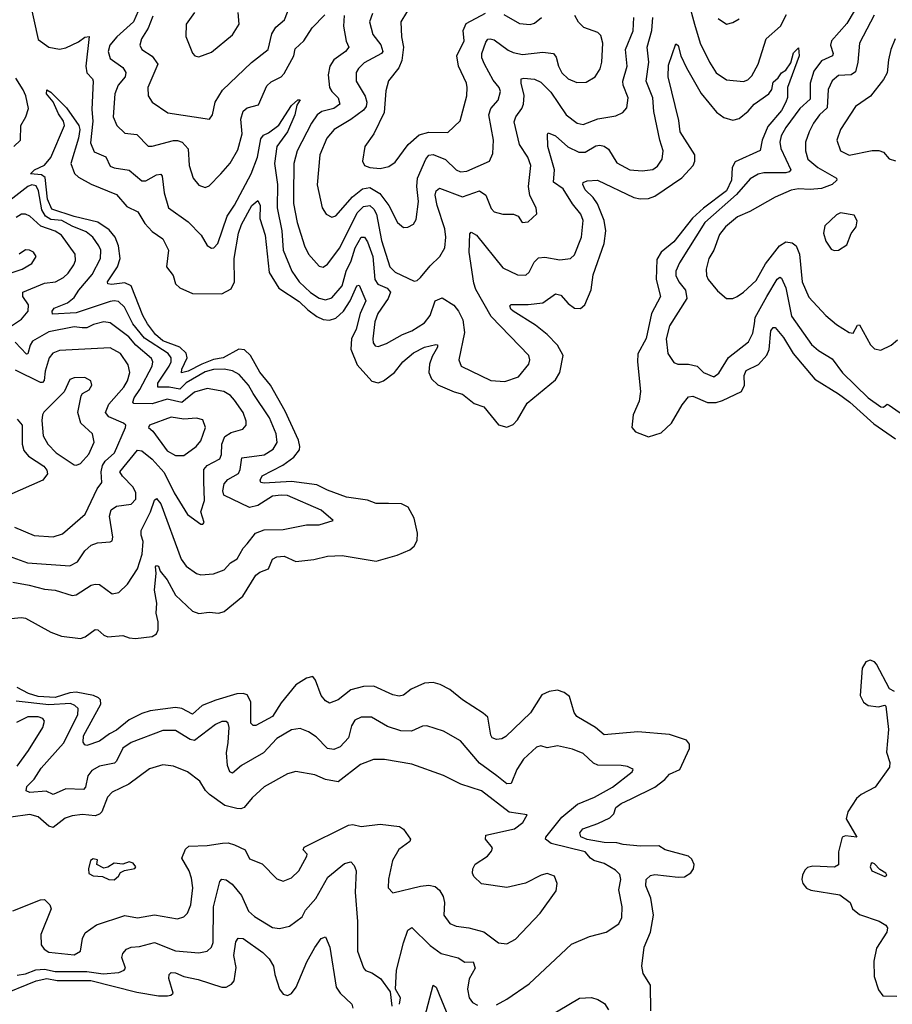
# Model space of a CAD drawing. Extents: x 1954683 to 2060285, y 904798 to 1016299.
# Tile 337 of 472: x 1988417 to 1992550, y 1006054 to 1010715. Entities that reach past the tile are written whole.
import ezdxf

# ---------------------------------------------------------------- set-up
doc = ezdxf.new("R2010")
doc.units = 0

msp = doc.modelspace()

# ---------------------------------------------------------------- linework, layer by layer
at = {"layer": '0CON10XD'}
for points in [[(1989047.5, 1010732.5), (1989025.9, 1010675), (1988994.7, 1010625), (1988986.4, 1010595), (1988995.6, 1010575), (1989045, 1010542.1), (1989070.9, 1010505), (1989024.6, 1010395), (1989025.5, 1010355), (1989044.2, 1010325), (1989118, 1010275), (1989315.6, 1010244.4), (1989330.6, 1010265), (1989343.6, 1010325), (1989378, 1010382), (1989515, 1010512.9), (1989593.1, 1010575), (1989611, 1010649), (1989629.4, 1010680.6), (1989670.9, 1010715), (1989714, 1010825)], [(1990275.8, 1010794.2), (1990222.1, 1010705), (1990225.3, 1010635), (1990234.7, 1010584.7), (1990227.7, 1010522.3), (1990212.6, 1010487.4), (1990164.1, 1010425.9), (1990151.4, 1010378.6), (1990143.5, 1010276.5), (1990093.6, 1010175), (1990052.2, 1010115), (1990040.6, 1010045), (1990050, 1010025), (1990075, 1010015.6), (1990125, 1010010.9), (1990165, 1010020.6), (1990195, 1010041.4), (1990257.5, 1010125), (1990309.1, 1010170.9), (1990355, 1010182.2), (1990445, 1010180.6), (1990503.1, 1010236.9), (1990534.6, 1010355), (1990537.1, 1010395), (1990533.6, 1010415), (1990494.7, 1010495), (1990487.2, 1010545), (1990522.5, 1010615), (1990517.7, 1010665), (1990532.1, 1010697.9), (1990623.8, 1010746.2)], [(1991582.7, 1010805), (1991612.5, 1010695), (1991639.2, 1010605), (1991684.7, 1010515), (1991715, 1010464.4), (1991765, 1010430.5), (1991845, 1010422.7), (1991865, 1010431.1), (1991885, 1010450), (1991915.3, 1010505), (1991952.1, 1010625), (1992020.9, 1010685), (1992049.4, 1010740.6)], [(1988466.6, 1010793.4), (1988505, 1010622.2), (1988555, 1010585.4), (1988605, 1010575.4), (1988635, 1010582.9), (1988695, 1010611.2), (1988725, 1010632.3), (1988745.5, 1010635.5), (1988730.5, 1010495), (1988735, 1010463.1), (1988762.1, 1010435), (1988764.6, 1010425), (1988759.5, 1010290.5), (1988763.4, 1010235), (1988752.4, 1010132.4), (1988769.9, 1010089.9), (1988825, 1010065.4), (1988845, 1010022.2), (1988865, 1010013.8), (1988935, 1010002.9), (1988995, 1009951.9), (1989015, 1009952.5), (1989065, 1009980.8), (1989085, 1009984.4), (1989092.5, 1009975), (1989101.2, 1009895), (1989121.5, 1009825), (1989215, 1009758.1), (1989275.8, 1009695.8), (1989305, 1009645.8), (1989325, 1009634), (1989336.2, 1009635), (1989355, 1009656), (1989400.2, 1009785), (1989435, 1009837.9), (1989513.5, 1009985), (1989543.5, 1010065), (1989558.5, 1010151.5), (1989571.7, 1010168.3), (1989595, 1010179.3), (1989645, 1010215.4), (1989705, 1010309.4), (1989735, 1010336.7), (1989745.4, 1010335.4), (1989728.9, 1010311.1), (1989719.7, 1010265), (1989685.7, 1010185), (1989634.8, 1010115), (1989623.2, 1010035), (1989638, 1009935), (1989636.7, 1009825), (1989658.9, 1009715), (1989665.3, 1009624.7), (1989705.9, 1009525), (1989741.2, 1009475), (1989795, 1009423.2), (1989835, 1009396.3), (1989865, 1009388.9), (1989895, 1009398.9), (1989945, 1009454.6), (1989963.3, 1009525), (1989986.9, 1009573.1), (1990005.6, 1009635), (1990034.6, 1009685), (1990050.8, 1009685), (1990065, 1009664.4), (1990089.7, 1009595), (1990098.8, 1009485), (1990113.7, 1009463.7), (1990157.3, 1009445), (1990172.6, 1009425), (1990162.6, 1009395), (1990113.7, 1009325), (1990099.2, 1009285), (1990089.6, 1009205), (1990091.1, 1009185), (1990100.7, 1009170.7), (1990115, 1009167.8), (1990155, 1009182.7), (1990230.5, 1009225), (1990275, 1009242.4), (1990335, 1009280.7), (1990360.6, 1009315), (1990385, 1009384.2), (1990418.7, 1009398.7), (1990473.1, 1009363.1), (1990495.4, 1009335), (1990515.4, 1009295), (1990523.9, 1009235), (1990496.7, 1009105), (1990507.5, 1009075), (1990647.9, 1009007.9), (1990715, 1009002.1), (1990779.4, 1009025), (1990827.8, 1009085), (1990832.5, 1009105), (1990828.1, 1009125), (1990650.7, 1009310.7), (1990577.9, 1009437.9), (1990568, 1009468), (1990546.4, 1009615), (1990548.5, 1009701.5), (1990555, 1009710), (1990580, 1009695), (1990705, 1009540.4), (1990775, 1009508.2), (1990814.5, 1009505.5), (1990830.2, 1009519.8), (1990853.3, 1009566.7), (1990875, 1009587.7), (1990905, 1009591.1), (1990975, 1009577.9), (1991025, 1009584.5), (1991045, 1009602.9), (1991077.6, 1009685), (1991086, 1009765), (1991074.3, 1009794.3), (1991035, 1009843.6), (1990990.6, 1009915), (1990946, 1009946), (1990949.5, 1010005), (1990918, 1010115), (1990916.1, 1010173.9), (1990920.3, 1010179.7), (1990955, 1010166.2), (1991013.8, 1010113.8), (1991065, 1010088.1), (1991095, 1010088.4), (1991145, 1010118.2), (1991165, 1010121.2), (1991186, 1010116), (1991205, 1010102.9), (1991245, 1010037.8), (1991306.7, 1010005), (1991365, 1009999.1), (1991415, 1010006.4), (1991437.4, 1010022.6), (1991459.5, 1010055), (1991464.5, 1010095), (1991448.2, 1010145), (1991420.2, 1010280.2), (1991415.6, 1010345), (1991384.7, 1010425), (1991396.6, 1010515), (1991389.3, 1010585), (1991410.7, 1010665), (1991415.2, 1010725)], [(1988989.3, 1010780.7), (1988956.3, 1010705), (1988877.6, 1010635), (1988843.2, 1010595), (1988835.4, 1010565), (1988845, 1010531.1), (1988905, 1010488.9), (1988919.7, 1010465), (1988916.2, 1010445), (1988883.3, 1010405), (1988868.1, 1010365), (1988859.6, 1010255), (1988877.8, 1010215), (1988915, 1010178.2), (1988971.5, 1010171.5), (1989025, 1010116.7), (1989045, 1010116.4), (1989145, 1010144.1), (1989165, 1010144), (1989186.7, 1010135), (1989215, 1010103.3), (1989219.2, 1010025), (1989238.2, 1009965), (1989265, 1009932.2), (1989295, 1009921.5), (1989315, 1009928.1), (1989370, 1009985), (1989413.3, 1010036.7), (1989450.8, 1010099.2), (1989470.7, 1010175), (1989464.8, 1010245.2), (1989475, 1010281.9), (1989495, 1010298.8), (1989547.7, 1010312.3), (1989587.7, 1010402.3), (1989608.8, 1010421.2), (1989655, 1010444.6), (1989669, 1010461), (1989715.9, 1010545), (1989721.9, 1010578.1), (1989763.3, 1010615), (1989802.5, 1010677.5), (1989861.9, 1010738.1)], [(1989245, 1010748.9), (1989205.6, 1010695), (1989204.1, 1010635.9), (1989235, 1010556.2), (1989246.7, 1010545), (1989265, 1010539.2), (1989325, 1010561.9), (1989425, 1010644.3), (1989456.7, 1010695), (1989451.1, 1010748.9)], [(1992369.4, 1010755), (1992335, 1010697.3), (1992261.4, 1010615), (1992256.8, 1010595), (1992270, 1010555), (1992266.7, 1010545), (1992215, 1010520.3), (1992178.6, 1010471.4), (1992160.7, 1010415), (1992160.8, 1010339.2), (1992112.5, 1010295), (1992046.4, 1010205), (1992024.3, 1010165), (1992017.5, 1010135), (1992021.4, 1010105), (1992069.6, 1010005), (1992061.4, 1009995), (1992045, 1009990.6), (1991940.8, 1009990.8), (1991915, 1009984.1), (1991877.4, 1009962.6), (1991812, 1009888), (1991661.3, 1009755), (1991542.7, 1009565), (1991525.4, 1009525), (1991525.3, 1009505), (1991538.2, 1009475), (1991571.2, 1009435), (1991577.1, 1009395), (1991493.9, 1009266.1), (1991478.2, 1009205), (1991487.1, 1009135), (1991515, 1009092.5), (1991534.5, 1009084.5), (1991585, 1009083.9), (1991625, 1009075.4), (1991655.7, 1009045), (1991705, 1009024.4), (1991728.3, 1009041.7), (1991773.6, 1009116.4), (1991869, 1009191), (1991888.6, 1009231.4), (1991896.8, 1009275), (1991901.1, 1009305), (1991955, 1009404.6), (1992005, 1009486.9), (1992017.1, 1009497.1), (1992025, 1009491.4), (1992045, 1009445.7), (1992071.9, 1009311.9), (1992167.5, 1009177.5), (1992199.7, 1009149.7), (1992265, 1009110.4), (1992313.7, 1009043.7), (1992435, 1008925.3), (1992495, 1008883.2), (1992508.8, 1008881.2), (1992525, 1008894.4), (1992535, 1008890.4), (1992635, 1008820.4)], [(1989953.7, 1010735), (1989951.2, 1010685), (1989963.6, 1010613.6), (1989975.6, 1010585), (1989959.5, 1010565), (1989905, 1010524.6), (1989886.6, 1010495), (1989878.1, 1010455), (1989884.1, 1010395), (1989894.8, 1010374.8), (1989926.1, 1010345), (1989933.8, 1010315), (1989905.5, 1010295), (1989848.8, 1010281.2), (1989825.9, 1010265), (1989798.6, 1010225), (1989731.1, 1010095), (1989715.7, 1010035), (1989714.3, 1009885), (1989713.8, 1009845), (1989730.7, 1009755), (1989766.1, 1009645), (1989785.4, 1009605), (1989835, 1009548.9), (1989855, 1009544.4), (1989875, 1009558.1), (1989932.9, 1009635), (1990015, 1009800.3), (1990045, 1009830.2), (1990075, 1009835.7), (1990095, 1009818.7), (1990106.6, 1009795), (1990130.4, 1009670.4), (1990169.7, 1009545), (1990195, 1009520.3), (1990285, 1009477.5), (1990299.2, 1009480.8), (1990315, 1009494.4), (1990360.4, 1009549.6), (1990406.5, 1009593.5), (1990430.5, 1009635), (1990434.7, 1009685), (1990430.6, 1009725), (1990394.2, 1009835), (1990385.4, 1009885), (1990389.4, 1009905), (1990405, 1009917.1), (1990515, 1009876.8), (1990595, 1009904.7), (1990624.8, 1009884.8), (1990650.8, 1009820.8), (1990665, 1009805.5), (1990705.3, 1009795.3), (1990755.4, 1009795.4), (1990778, 1009785), (1990797.5, 1009755), (1990825, 1009758.8), (1990865.9, 1009795.9), (1990862.5, 1009825), (1990833.5, 1009883.5), (1990826.6, 1009925), (1990837.6, 1010025), (1990823.3, 1010065), (1990784, 1010124), (1990758.3, 1010231.7), (1990766.1, 1010255), (1990795.5, 1010294.5), (1990803.9, 1010316.1), (1990806.1, 1010356.1), (1990791.8, 1010415), (1990792.9, 1010435), (1990805, 1010439.1), (1990855, 1010434.6), (1990885, 1010419.2), (1990933, 1010373), (1991005.2, 1010265.2), (1991058, 1010225), (1991085, 1010219.6), (1991155, 1010245.3), (1991240.5, 1010259.5), (1991274, 1010276), (1991292.1, 1010297.9), (1991299.6, 1010345), (1991275.8, 1010405), (1991273.8, 1010425), (1991294.7, 1010495), (1991285.8, 1010575), (1991322.7, 1010662.7), (1991325.7, 1010725)], [(1990088.5, 1010745), (1990074.6, 1010704.6), (1990090, 1010645), (1990127.1, 1010597.1), (1990137.5, 1010565), (1990130.6, 1010555), (1990049.1, 1010510.9), (1990021.8, 1010485), (1990010.4, 1010465), (1990010.8, 1010425), (1990053.8, 1010353.8), (1990061, 1010325), (1990058.6, 1010305), (1990045, 1010287.4), (1989985, 1010243.5), (1989906.5, 1010195), (1989872, 1010155), (1989839.3, 1010075), (1989826.1, 1009933.9), (1989849.1, 1009825), (1989868.6, 1009795), (1989895, 1009780), (1989915, 1009786.5), (1989993.3, 1009876.7), (1990040.8, 1009915), (1990075, 1009920.7), (1990122.1, 1009892.1), (1990164.7, 1009835), (1990207.1, 1009755), (1990235, 1009730.8), (1990255, 1009732.5), (1990282.8, 1009747.2), (1990295, 1009768.8), (1990306.2, 1009855), (1990298.7, 1009925), (1990301, 1009965), (1990340.8, 1010055), (1990355, 1010074.6), (1990375, 1010077.5), (1990434.2, 1010054.2), (1990484.5, 1010004.5), (1990505, 1009994.6), (1990535, 1009998.9), (1990642, 1010045), (1990658.5, 1010081.5), (1990660.7, 1010145), (1990639.2, 1010265), (1990648.9, 1010295), (1990682.5, 1010335), (1990694.6, 1010375), (1990687.7, 1010395), (1990659.6, 1010429.6), (1990618.2, 1010505), (1990606.5, 1010535), (1990605.8, 1010555), (1990625, 1010609.4), (1990635, 1010622.5), (1990645, 1010625.3), (1990665, 1010619.6), (1990731.3, 1010571.3), (1990755, 1010560.6), (1990798.7, 1010551.3), (1990895, 1010562.2), (1990945, 1010555.5), (1990957.4, 1010537.4), (1990968.5, 1010495), (1990985, 1010464.4), (1991015, 1010435.5), (1991055, 1010417.5), (1991100.6, 1010419.4), (1991142, 1010445), (1991166.6, 1010483.4), (1991174.5, 1010515), (1991179.6, 1010605), (1991170.2, 1010640.2), (1991154.6, 1010654.6), (1991088.9, 1010678.9), (1991063.6, 1010703.6), (1991045.6, 1010735.6)], [(1990710.5, 1010740.5), (1990785, 1010696.7), (1990835, 1010693.3), (1990855, 1010699.4), (1990888, 1010725)], [(1992463.4, 1010736.6), (1992393.9, 1010605), (1992386.8, 1010515), (1992375, 1010468.9), (1992355.7, 1010454.3), (1992295, 1010450.6), (1992264.4, 1010425.6), (1992246.4, 1010385), (1992241.9, 1010298.1), (1992204.8, 1010265.2), (1992177.2, 1010225), (1992156, 1010185), (1992139.4, 1010135), (1992138.4, 1010095), (1992149.6, 1010055), (1992197.7, 1010015), (1992285, 1009965.5), (1992286.9, 1009955), (1992265.6, 1009935), (1992215, 1009916.5), (1992161.5, 1009911.5), (1992105, 1009914.7), (1992071.6, 1009908.4), (1991995, 1009874.6), (1991875, 1009807.5), (1991817.3, 1009782.8), (1991759.6, 1009735), (1991732, 1009698), (1991704.1, 1009625), (1991681.1, 1009585), (1991667.7, 1009535), (1991669.2, 1009505), (1991678.2, 1009485), (1991721.7, 1009431.7), (1991765, 1009395.7), (1991795, 1009395.8), (1991815, 1009404.2), (1991845.4, 1009424.6), (1991905, 1009481.1), (1991950.1, 1009559.9), (1992015.2, 1009644.8), (1992045, 1009663.1), (1992075, 1009659.2), (1992094.2, 1009644.2), (1992110.7, 1009605), (1992122.4, 1009475), (1992155, 1009401.1), (1992235, 1009315.6), (1992285, 1009272.2), (1992345, 1009234.4), (1992365, 1009230.8), (1992385, 1009268.8), (1992395, 1009271.2), (1992446.7, 1009176.7), (1992465, 1009157.8), (1992495, 1009150), (1992545, 1009173.8), (1992575, 1009200)], [(1991725, 1010720.8), (1991765, 1010694.3), (1991795, 1010701.4), (1991825, 1010719.4)], [(1992563.3, 1010625), (1992543.5, 1010575), (1992531.1, 1010525), (1992525, 1010463.8), (1992507.6, 1010432.4), (1992446.2, 1010353.8), (1992375, 1010304.2), (1992304.5, 1010195), (1992286.5, 1010145), (1992304.3, 1010095), (1992345, 1010074.6), (1992455, 1010095.7), (1992485.8, 1010095.8), (1992507.5, 1010087.5), (1992535, 1010056.7), (1992565, 1010047.5)], [(1990164.5, 1008425.5), (1990105, 1008425.2), (1990065, 1008440), (1989965, 1008454.4), (1989875, 1008487.6), (1989825, 1008513.3), (1989705, 1008529.4), (1989575, 1008521.2), (1989559.5, 1008525), (1989556.1, 1008535), (1989565, 1008555.4), (1989663.2, 1008606.8), (1989715.4, 1008644.6), (1989741.7, 1008678.3), (1989744.3, 1008695), (1989737, 1008725), (1989675, 1008862.3), (1989604.2, 1008985), (1989555, 1009046.2), (1989510, 1009125), (1989481.7, 1009151.7), (1989455, 1009156), (1989381.4, 1009115), (1989335, 1009107.3), (1989279.6, 1009085), (1989215, 1009051.7), (1989184, 1009044), (1989185, 1009061.1), (1989209.6, 1009115), (1989206, 1009136), (1989175.4, 1009165.4), (1989095, 1009195.4), (1989060, 1009225), (1989022.3, 1009275), (1989000.8, 1009315), (1988944.8, 1009454.8), (1988915, 1009470.3), (1988851.3, 1009461.3), (1988834.1, 1009464.1), (1988832.7, 1009475), (1988880.3, 1009545), (1988893.4, 1009585), (1988884.8, 1009644.8), (1988869.4, 1009685), (1988841, 1009721), (1988787.5, 1009757.5), (1988675, 1009784), (1988568.8, 1009818.8), (1988549.3, 1009865), (1988537.5, 1009967.5), (1988521, 1009981), (1988467.5, 1009985), (1988486.7, 1010005), (1988534, 1010026), (1988565, 1010063.5), (1988629.5, 1010215), (1988625.3, 1010235.3), (1988600.3, 1010270.3), (1988576.2, 1010326.2), (1988544.6, 1010365), (1988545, 1010383.3), (1988565, 1010372.9), (1988638.5, 1010298.5), (1988697.7, 1010215), (1988701.3, 1010195), (1988695.2, 1010155.2), (1988658.9, 1010035), (1988677.1, 1009987.1), (1988695, 1009969.4), (1988755, 1009936.9), (1988875, 1009887.5), (1988925, 1009830.9), (1988976.7, 1009805), (1989009.8, 1009749.8), (1989045, 1009713.1), (1989095, 1009678.2), (1989121.6, 1009625), (1989113.1, 1009545), (1989143.8, 1009505), (1989155.4, 1009465), (1989175.7, 1009445.7), (1989235, 1009419.6), (1989375, 1009417.9), (1989419.4, 1009440.6), (1989434.8, 1009475), (1989432.6, 1009585), (1989453.9, 1009705), (1989468.3, 1009745), (1989517.1, 1009835), (1989545, 1009860), (1989555.9, 1009835.9), (1989554.1, 1009774.1), (1989580.2, 1009695), (1989598.6, 1009518.6), (1989645, 1009444.8), (1989741.3, 1009381.3), (1989781.4, 1009341.4), (1989825, 1009310.8), (1989855, 1009295.9), (1989885, 1009292.3), (1989915, 1009301.9), (1989950.4, 1009335), (1989981.9, 1009385), (1990014.4, 1009455.6), (1990025, 1009458), (1990057.1, 1009385), (1990030.2, 1009325), (1990009.9, 1009250.1), (1989987.9, 1009205), (1989984.8, 1009155), (1990015, 1009080.8), (1990085, 1009004.2), (1990115, 1008996.6), (1990140.6, 1009005), (1990192.3, 1009045), (1990231.8, 1009095), (1990281.7, 1009138.3), (1990335, 1009165.3), (1990387.9, 1009177.9), (1990395.4, 1009175.4), (1990396.2, 1009165), (1990369.9, 1009120.1), (1990357.7, 1009085), (1990354.8, 1009044.8), (1990368.2, 1009015), (1990397.4, 1008987.4), (1990475, 1008953.1), (1990515, 1008942.1), (1990568.8, 1008898.8), (1990615, 1008883.2), (1990685, 1008797.1), (1990725, 1008786.9), (1990755, 1008799.6), (1990775, 1008820.5), (1990820.3, 1008899.7), (1990955, 1009010.5), (1990974.7, 1009045), (1990991.6, 1009125), (1990964.7, 1009175), (1990915.7, 1009225.7), (1990859.7, 1009269.7), (1990754.5, 1009335), (1990742.9, 1009345), (1990739.2, 1009360.8), (1990745, 1009366.7), (1990825, 1009367.2), (1990895, 1009375.3), (1990955, 1009418.2), (1990980.5, 1009410.5), (1991015, 1009371.2), (1991045, 1009349.2), (1991072.5, 1009347.5), (1991092.9, 1009365), (1991124, 1009436), (1991132.9, 1009507.1), (1991185.6, 1009655), (1991193.7, 1009715), (1991184.8, 1009765), (1991153.1, 1009843.1), (1991133, 1009873), (1991095, 1009909.6), (1991083.8, 1009935), (1991086.2, 1009945), (1991105, 1009952.5), (1991153.6, 1009956.4), (1991325, 1009873.4), (1991355, 1009866.5), (1991395, 1009869), (1991425, 1009880.2), (1991552.7, 1009967.3), (1991607.5, 1010025), (1991615.3, 1010045), (1991614.2, 1010075), (1991545.9, 1010185), (1991538.3, 1010238.3), (1991488.5, 1010445), (1991490.2, 1010499.8), (1991525, 1010601.2), (1991535, 1010594), (1991548.9, 1010545), (1991575, 1010487.1), (1991645.3, 1010365.3), (1991717.7, 1010277.7), (1991752.7, 1010252.7), (1991795, 1010239.5), (1991825, 1010247.5), (1991868, 1010282), (1991895.6, 1010315), (1991965.3, 1010364.7), (1991979.1, 1010385), (1991985, 1010420), (1992009.7, 1010440.3), (1992025.7, 1010464.3), (1992045, 1010476.2), (1992069.1, 1010510.9), (1992082.2, 1010557.8), (1992105, 1010582.5), (1992109.2, 1010545), (1992054.1, 1010395), (1992053.3, 1010346.7), (1992046.1, 1010325), (1992025.3, 1010285), (1991960.7, 1010209.3), (1991933.3, 1010145), (1991923.5, 1010096.5), (1991805, 1010041.8), (1991790.7, 1010015), (1991787.8, 1009955), (1991765.1, 1009904.9), (1991655, 1009822.4), (1991603, 1009775), (1991515, 1009664.2), (1991455.3, 1009615), (1991435, 1009580.6), (1991431.3, 1009485), (1991452.2, 1009405), (1991409, 1009325), (1991384.5, 1009205.5), (1991345, 1009133.8), (1991342.6, 1009095), (1991356.9, 1008955), (1991351.1, 1008908.9), (1991322.2, 1008845), (1991316, 1008785), (1991334.4, 1008764.4), (1991395, 1008740), (1991455, 1008760), (1991504.1, 1008805.9), (1991555, 1008891.5), (1991585, 1008929.1), (1991605, 1008932.3), (1991675, 1008902.9), (1991715, 1008903.5), (1991745, 1008913.1), (1991835.8, 1008955), (1991850.5, 1008985), (1991848.6, 1009031.4), (1991857.7, 1009055), (1991916.6, 1009083.4), (1991955, 1009126.4), (1991966.1, 1009153.9), (1991975, 1009242.5), (1991985, 1009257.5), (1991995, 1009257.5), (1992035, 1009210.8), (1992080.5, 1009135), (1992182.8, 1009012.8), (1992295, 1008944.8), (1992348.3, 1008905), (1992461.9, 1008801.9), (1992565, 1008731.7)], [(1988388.9, 1010115), (1988420.9, 1010145), (1988422.9, 1010215), (1988446.9, 1010255), (1988458.2, 1010295), (1988445.7, 1010355), (1988433.3, 1010383.3), (1988398.7, 1010438.7)], [(1988385, 1008051.9), (1988461.3, 1008038.7), (1988535, 1008019.7), (1988585, 1008014.6), (1988665, 1007989.5), (1988685, 1007992.2), (1988755, 1008037.8), (1988775, 1008043.5), (1988795, 1008040.6), (1988855, 1007996.9), (1988886.3, 1008003.7), (1988927.5, 1008042.5), (1988974.7, 1008115.3), (1988997.4, 1008185), (1989001.4, 1008245), (1988992.2, 1008275), (1988993.1, 1008296.9), (1989036.8, 1008385), (1989055, 1008440), (1989065, 1008448.1), (1989085, 1008422.9), (1989181.1, 1008161.1), (1989205, 1008128.5), (1989255, 1008093.6), (1989275, 1008087.1), (1989335, 1008092.1), (1989385, 1008110.9), (1989415, 1008144.5), (1989446.7, 1008163.3), (1989475, 1008213.5), (1989495, 1008234.5), (1989533.1, 1008285), (1989575, 1008300), (1989665, 1008301.8), (1989775, 1008324.5), (1989835, 1008324.4), (1989902.5, 1008345), (1989845, 1008392.9), (1989685, 1008462), (1989655, 1008464.8), (1989615, 1008458.8), (1989544.2, 1008415.8), (1989505, 1008405.4), (1989383.7, 1008465), (1989378.4, 1008485), (1989385, 1008518.6), (1989402.2, 1008537.8), (1989453.7, 1008566.3), (1989461.8, 1008585), (1989468.5, 1008641.5), (1989575, 1008655.3), (1989618, 1008682), (1989636.2, 1008713.8), (1989632.5, 1008755), (1989600.6, 1008830.6), (1989522.7, 1008945), (1989500.5, 1008985), (1989455.9, 1009035.9), (1989425, 1009053.1), (1989385, 1009060.8), (1989335, 1009059.9), (1989295, 1009048.6), (1989205, 1008996.3), (1989175, 1008966.6), (1989125, 1008976.3), (1989071.1, 1008975), (1989070.7, 1008995), (1989125.2, 1009075), (1989134.4, 1009095), (1989134.8, 1009115), (1989119.5, 1009135), (1989007.4, 1009207.4), (1988953.1, 1009275), (1988913.8, 1009355), (1988885, 1009380.6), (1988865, 1009384.7), (1988845, 1009380.9), (1988685, 1009328.2), (1988571.8, 1009321.8), (1988570.4, 1009335), (1988580.9, 1009349.1), (1988643.1, 1009375), (1988675, 1009399.6), (1988696.9, 1009435), (1988760.4, 1009509.6), (1988799.8, 1009585), (1988800.8, 1009625), (1988791.6, 1009645), (1988764, 1009685), (1988731.5, 1009711.5), (1988665, 1009737.1), (1988615.9, 1009765), (1988565, 1009770.1), (1988538.6, 1009785), (1988522.7, 1009815), (1988506.1, 1009905), (1988495, 1009929.2), (1988475, 1009933.2), (1988455, 1009925.9), (1988305, 1009810.9)], [(1988363.9, 1009256.1), (1988425, 1009297.2), (1988457.3, 1009335), (1988459.2, 1009365), (1988431.6, 1009405), (1988432.1, 1009425), (1988535, 1009468.4), (1988586, 1009475), (1988625, 1009494.7), (1988647.4, 1009515), (1988673.6, 1009555), (1988681.6, 1009575), (1988680, 1009605), (1988615, 1009695.8), (1988585, 1009714.4), (1988517.6, 1009737.6), (1988465, 1009785.4), (1988445, 1009795.4), (1988425, 1009793.9), (1988400.5, 1009779.5)], [(1992275, 1009622), (1992295, 1009623.8), (1992335, 1009650), (1992355, 1009702.5), (1992378.8, 1009735), (1992383.6, 1009763.6), (1992370, 1009790), (1992305, 1009800.8), (1992285, 1009791.2), (1992230.9, 1009739.1), (1992224.3, 1009705), (1992235, 1009666.7), (1992259.7, 1009629.7), (1992275, 1009622)], [(1988367, 1009513), (1988428, 1009535), (1988475, 1009560.5), (1988495.7, 1009595), (1988482, 1009615), (1988463.3, 1009625), (1988445, 1009626.5), (1988415, 1009605.6)], [(1989288.9, 1008528.9), (1989288.6, 1008585), (1989305.4, 1008605), (1989365, 1008636.7), (1989372.9, 1008657.1), (1989373.9, 1008705), (1989388.7, 1008741.3), (1989418.3, 1008761.7), (1989473.4, 1008776.6), (1989490, 1008795), (1989489.6, 1008815), (1989475.2, 1008855), (1989435, 1008913.8), (1989415, 1008935.9), (1989384.3, 1008955), (1989305, 1008969.7), (1989245, 1008951.7), (1989185, 1008903.5), (1989115, 1008918.5), (1989045, 1008897.3), (1988957.6, 1008897.6), (1988952.5, 1008905), (1988958.7, 1008925), (1988986.7, 1008965), (1989045.2, 1009075), (1989047.5, 1009095), (1989040.9, 1009110.9), (1988967.2, 1009175), (1988934.4, 1009214.4), (1988845, 1009280.3), (1988815, 1009284.2), (1988767.1, 1009272.9), (1988735, 1009257.1), (1988712.7, 1009257.2), (1988675, 1009261.9), (1988555, 1009237.5), (1988477.4, 1009192.6), (1988466.7, 1009175), (1988456.1, 1009133.9), (1988448.8, 1009131.2), (1988395, 1009189.1)], [(1988392.7, 1008312.7), (1988485, 1008272.9), (1988575, 1008266.8), (1988619.1, 1008280.9), (1988726.9, 1008375), (1988784.7, 1008495), (1988806.4, 1008523.6), (1988803, 1008575), (1988810, 1008605), (1988822.6, 1008625), (1988866.2, 1008665), (1988918.6, 1008785), (1988920, 1008795), (1988908.6, 1008805), (1988840, 1008835), (1988822.7, 1008855), (1988839.5, 1008895), (1988910.2, 1008975), (1988927.7, 1009005), (1988939.2, 1009045), (1988931.2, 1009081.2), (1988895, 1009135.4), (1988845, 1009161.9), (1988605, 1009148.8), (1988574.1, 1009135.9), (1988556.7, 1009115), (1988538.2, 1009051.8), (1988533, 1009007), (1988525, 1008997.3), (1988515, 1008997.8), (1988396.7, 1009056.7)], [(1988685.9, 1008605.9), (1988705, 1008614.4), (1988745, 1008658.9), (1988770, 1008715), (1988761.8, 1008755), (1988706.7, 1008805), (1988691.8, 1008855), (1988707.5, 1008935), (1988715, 1008945.8), (1988746.3, 1008963.7), (1988759.4, 1008985), (1988754.2, 1009005), (1988725, 1009020.6), (1988675, 1009020), (1988655, 1009012.5), (1988627.1, 1008952.9), (1988532, 1008858), (1988524.5, 1008845), (1988522.5, 1008817.5), (1988528.7, 1008745), (1988550.4, 1008705), (1988590, 1008665), (1988675, 1008607.5), (1988685.9, 1008605.9)], [(1988405, 1008823.8), (1988428.3, 1008795), (1988428.4, 1008705), (1988435.9, 1008675), (1988459.4, 1008649.4), (1988530.8, 1008600.8), (1988545, 1008583.3), (1988548.4, 1008565), (1988526.4, 1008535), (1988365.7, 1008465)], [(1989155, 1008651.5), (1989195, 1008651.8), (1989253.1, 1008695), (1989275, 1008720.8), (1989297.1, 1008785), (1989285, 1008821.2), (1989255, 1008828.8), (1989195, 1008823.3), (1989135, 1008833.5), (1989032.5, 1008795), (1989027.5, 1008785), (1989047.3, 1008767.3), (1989115, 1008674.7), (1989155, 1008651.5)], [(1988367.8, 1008175), (1988454, 1008144), (1988655, 1008129.3), (1988691.2, 1008148.8), (1988725, 1008200), (1988755, 1008227.3), (1988785, 1008239.2), (1988845, 1008242.9), (1988855, 1008248.8), (1988857.8, 1008265), (1988841.9, 1008365), (1988850, 1008395), (1988875, 1008411.8), (1988945, 1008420.9), (1988967.8, 1008445), (1988967.6, 1008475), (1988955, 1008502.9), (1988903.3, 1008555), (1988891.8, 1008575), (1988975, 1008676.7), (1988995, 1008673.8), (1989045, 1008634.7), (1989101.3, 1008571.3), (1989148.4, 1008475), (1989212.3, 1008372.3), (1989275, 1008326.7), (1989285, 1008327.5), (1989290, 1008335), (1989274.6, 1008384.6), (1989291.6, 1008438.4), (1989288.9, 1008528.9)], [(1988375, 1007880), (1988425, 1007885.6), (1988445, 1007882.2), (1988563.8, 1007815), (1988615, 1007796.4), (1988705, 1007785.5), (1988726.7, 1007793.3), (1988775, 1007828.5), (1988786.6, 1007826.6), (1988815, 1007801.1), (1988835, 1007793.8), (1988905, 1007799.7), (1988935, 1007788.2), (1988965, 1007785.4), (1989045, 1007795.6), (1989065, 1007808), (1989073.5, 1007826.5), (1989073.2, 1007865), (1989063.9, 1007905), (1989067, 1007953), (1989055.3, 1008015), (1989063.8, 1008095), (1989060.4, 1008125), (1989065, 1008130.9), (1989075, 1008128.5), (1989083.1, 1008105), (1989115, 1008062.9), (1989155, 1007991.1), (1989235, 1007914.5), (1989265, 1007904.4), (1989315, 1007910), (1989360, 1007905), (1989385, 1007913.3), (1989473.3, 1007986.7), (1989535.5, 1008085), (1989555, 1008100.4), (1989595, 1008115.4), (1989615, 1008161.5), (1989635, 1008172.8), (1989670, 1008175), (1989725, 1008150.5), (1989810.5, 1008159.5), (1989875, 1008175.4), (1989945, 1008178.3), (1990105, 1008152.2), (1990205, 1008180.8), (1990264.2, 1008205), (1990285, 1008223.1), (1990300.2, 1008249.8), (1990300.9, 1008285), (1990284.8, 1008355), (1990257.5, 1008407.5), (1990225, 1008423), (1990164.5, 1008425.5)], [(1992560, 1007535), (1992537, 1007547), (1992474.4, 1007664.4), (1992465, 1007675.7), (1992445, 1007682.9), (1992425, 1007674.4), (1992406.5, 1007645), (1992398, 1007515), (1992414.2, 1007484.2), (1992435, 1007468.8), (1992485, 1007462.5), (1992515, 1007470), (1992520, 1007465), (1992532, 1007355), (1992522.7, 1007247.3), (1992538.3, 1007198.3), (1992537, 1007177), (1992468.6, 1007081.4), (1992402.7, 1007047.3), (1992381.1, 1007028.9), (1992338.8, 1006965), (1992331.6, 1006931.6), (1992382.5, 1006845), (1992328.1, 1006851.9), (1992312.3, 1006845), (1992294.8, 1006775), (1992295, 1006714.3), (1992276.8, 1006703.2), (1992172.9, 1006707.1), (1992148.3, 1006701.7), (1992135, 1006688.8), (1992124.9, 1006665.1), (1992121.3, 1006645), (1992125.9, 1006625.9), (1992144.1, 1006604.1), (1992164.7, 1006594.7), (1992302.1, 1006572.1), (1992350, 1006535), (1992362.1, 1006505), (1992395, 1006479.1), (1992488, 1006448), (1992519.1, 1006429.1), (1992526.8, 1006415), (1992524.3, 1006395), (1992475, 1006320), (1992462.1, 1006257.9), (1992463.6, 1006185), (1992485, 1006122.3), (1992505, 1006093.9), (1992571.7, 1006091.7)], [(1991406.5, 1006023.5), (1991405.2, 1006145), (1991370.5, 1006199.5), (1991363.1, 1006235), (1991374.6, 1006325), (1991404.6, 1006395), (1991418.6, 1006475), (1991406.4, 1006556.4), (1991382.1, 1006615), (1991384.6, 1006645), (1991405, 1006663.9), (1991425, 1006668.5), (1991535, 1006654.9), (1991565, 1006656.6), (1991595, 1006676), (1991607.7, 1006695), (1991611.1, 1006715), (1991600.6, 1006740.6), (1991585, 1006755.6), (1991474.3, 1006785), (1991444.5, 1006804.5), (1991355, 1006803.2), (1991275, 1006810.3), (1991245, 1006818.7), (1991185, 1006820), (1991105, 1006833.8), (1991075, 1006847.1), (1991069.6, 1006865), (1991083.5, 1006885), (1991155, 1006909), (1991212.7, 1006937.3), (1991231.1, 1006955), (1991241.1, 1006985), (1991266.2, 1007005), (1991312.8, 1007027.2), (1991425, 1007081.7), (1991472.6, 1007117.4), (1991495, 1007142.8), (1991543.6, 1007165), (1991589.3, 1007265), (1991589.3, 1007285), (1991574.5, 1007305), (1991495, 1007331.6), (1991345, 1007343.3), (1991185, 1007329.6), (1991144.4, 1007364.4), (1991055.9, 1007415.9), (1991042.9, 1007435), (1991020.6, 1007510.6), (1990995, 1007529.6), (1990965, 1007540.4), (1990924.7, 1007535.3), (1990890.8, 1007519.2), (1990837, 1007433), (1990719.1, 1007320.9), (1990699.9, 1007310.1), (1990675, 1007307.1), (1990654.6, 1007315), (1990647.7, 1007327.8), (1990633.7, 1007413.7), (1990611.8, 1007431.8), (1990515, 1007494.5), (1990453.5, 1007543.5), (1990408.5, 1007568.5), (1990375, 1007577.7), (1990335, 1007573.9), (1990270.6, 1007545), (1990235, 1007516.8), (1990215, 1007512.8), (1990185, 1007518.2), (1990095, 1007560.4), (1990045, 1007558.9), (1989985, 1007542.6), (1989925, 1007495.4), (1989885, 1007479.4), (1989865, 1007490), (1989845.5, 1007515), (1989817.9, 1007587.9), (1989805, 1007606.2), (1989775, 1007598.6), (1989725, 1007566.4), (1989655, 1007481.3), (1989613.9, 1007416.1), (1989535, 1007373.1), (1989523.1, 1007373.1), (1989512.3, 1007385), (1989511, 1007485), (1989495, 1007518.7), (1989475, 1007525.3), (1989445, 1007524.3), (1989345.8, 1007494.2), (1989282, 1007468), (1989235, 1007427.1), (1989185, 1007454.2), (1989155, 1007458.8), (1989035, 1007442.5), (1988995, 1007430.8), (1988935, 1007401.3), (1988875, 1007351), (1988842.7, 1007335), (1988795, 1007299.4), (1988735, 1007279.2), (1988725, 1007282), (1988717.1, 1007295), (1988719.2, 1007325), (1988801.4, 1007475), (1988799.1, 1007495), (1988790.9, 1007505), (1988766, 1007516), (1988685, 1007531.2), (1988655, 1007528.9), (1988585, 1007505.7), (1988505, 1007510.5), (1988459.3, 1007525), (1988405, 1007554.1)], [(1990675, 1006051.5), (1990725, 1006077.5), (1990829.9, 1006150.1), (1991030.8, 1006339.2), (1991115, 1006375.5), (1991195, 1006395.7), (1991254.4, 1006435), (1991269.5, 1006465), (1991270.8, 1006515), (1991254.7, 1006595), (1991264.6, 1006645), (1991258.8, 1006668.8), (1991238.7, 1006688.7), (1991185, 1006720.9), (1991135.8, 1006735), (1991120, 1006745), (1991095.8, 1006775), (1990935, 1006815.5), (1990906.8, 1006835), (1990908.8, 1006845), (1990985, 1006939.2), (1991058.2, 1007001.8), (1991139.2, 1007035), (1991225, 1007082.5), (1991317.5, 1007155), (1991322.5, 1007165), (1991318.3, 1007168.3), (1991295, 1007180), (1991265, 1007184.3), (1991155, 1007186.2), (1991134.4, 1007195), (1991085, 1007241.8), (1991035, 1007262.3), (1990965, 1007277.5), (1990915, 1007267.8), (1990885, 1007277.5), (1990865, 1007271.9), (1990802.7, 1007215), (1990772, 1007165), (1990745, 1007098.9), (1990725, 1007097.3), (1990676.5, 1007135), (1990595.2, 1007195.2), (1990505, 1007301.8), (1990425, 1007346.7), (1990345, 1007372.5), (1990325, 1007370.9), (1990273.1, 1007346.9), (1990221.7, 1007348.3), (1990158.6, 1007368.6), (1990083, 1007413), (1990035, 1007413.1), (1990005, 1007398.9), (1989988.5, 1007371.5), (1989974.6, 1007315), (1989935, 1007273.4), (1989905, 1007259.7), (1989874.4, 1007265), (1989820.6, 1007320.6), (1989785, 1007344.5), (1989745, 1007359.6), (1989705, 1007353.6), (1989635, 1007312.1), (1989572.2, 1007245), (1989467.5, 1007185), (1989425, 1007148.1), (1989412.2, 1007155), (1989400.8, 1007185), (1989396.8, 1007245), (1989404, 1007294), (1989408.9, 1007365), (1989404.5, 1007384.5), (1989395, 1007392.5), (1989375, 1007391.9), (1989345, 1007378.9), (1989245, 1007302.3), (1989225, 1007308.2), (1989155, 1007350.3), (1989095, 1007349.7), (1988945, 1007293.9), (1988905, 1007266.5), (1988875.9, 1007205), (1988865.5, 1007195), (1988795, 1007180.9), (1988759.3, 1007160.7), (1988739.7, 1007135), (1988728.4, 1007081.6), (1988719.4, 1007070.6), (1988636, 1007074), (1988575, 1007046.4), (1988542.3, 1007062.3), (1988465, 1007056.7), (1988447.1, 1007065), (1988451.2, 1007085), (1988485, 1007120.4), (1988518.5, 1007171.5), (1988625, 1007289.6), (1988692.9, 1007425), (1988693.3, 1007455), (1988678.8, 1007468.8), (1988657.2, 1007477.2), (1988555, 1007470.8), (1988400.5, 1007489.5)], [(1988405, 1007180.5), (1988458.5, 1007255), (1988527.3, 1007365), (1988534.3, 1007395), (1988526.9, 1007406.9), (1988505.2, 1007415.3), (1988455, 1007415.3), (1988401.9, 1007388.1)], [(1988385, 1006495.8), (1988515, 1006547.8), (1988535, 1006550), (1988560.5, 1006525), (1988566.4, 1006505), (1988517.8, 1006385), (1988518.1, 1006335), (1988532.5, 1006315), (1988555, 1006300.5), (1988675, 1006287.5), (1988704.5, 1006305.5), (1988714.4, 1006365), (1988727.4, 1006392.6), (1988780.7, 1006429.3), (1988915, 1006474.6), (1988975, 1006463.8), (1989055, 1006476.9), (1989165, 1006458.9), (1989195, 1006468.1), (1989211.1, 1006485), (1989227.7, 1006525), (1989236.4, 1006605), (1989231.2, 1006651.2), (1989219.5, 1006685), (1989184.2, 1006745), (1989201.7, 1006788.3), (1989217.7, 1006802.3), (1989305, 1006805.5), (1989377.4, 1006817.4), (1989405, 1006817.8), (1989435, 1006808.9), (1989484.2, 1006785), (1989505, 1006742.9), (1989565, 1006718.9), (1989635, 1006647.5), (1989665, 1006637.1), (1989705, 1006651.9), (1989738.9, 1006685), (1989776.7, 1006755), (1989777.8, 1006765), (1989758.9, 1006785), (1989765, 1006797.1), (1989975, 1006901.5), (1989995, 1006904.4), (1990035, 1006895.5), (1990125, 1006907.2), (1990215.5, 1006895), (1990235, 1006882.7), (1990267.9, 1006835), (1990264.6, 1006825), (1990213.2, 1006786.8), (1990182.5, 1006735), (1990164.4, 1006645.6), (1990162, 1006605), (1990185, 1006582), (1990315, 1006612.5), (1990355, 1006617.1), (1990385, 1006611.1), (1990404.6, 1006594.6), (1990423.4, 1006563.4), (1990428.9, 1006535), (1990425.5, 1006475), (1990455, 1006436.7), (1990485, 1006422.9), (1990545, 1006416.1), (1990615, 1006396.9), (1990685, 1006344.3), (1990725, 1006340.8), (1990765, 1006361.4), (1990882.5, 1006485), (1990958.3, 1006591.7), (1990962, 1006625), (1990949.7, 1006659.7), (1990915, 1006672.3), (1990887.1, 1006665), (1990812.7, 1006627.3), (1990725, 1006606.2), (1990605, 1006624.7), (1990568.1, 1006658.1), (1990561.1, 1006675), (1990563.3, 1006695), (1990575, 1006717.1), (1990633.1, 1006755), (1990651.3, 1006778.7), (1990656.2, 1006795), (1990623.8, 1006835), (1990624, 1006855), (1990761.1, 1006885), (1990799.5, 1006915), (1990820, 1006950), (1990735, 1006962.9), (1990605, 1007064.6), (1990506, 1007096), (1990425, 1007137.1), (1990275, 1007190.4), (1990145, 1007213.1), (1990093.4, 1007213.4), (1990031.4, 1007188.6), (1989925, 1007107.1), (1989865, 1007118.8), (1989815, 1007139.6), (1989725, 1007155.6), (1989685, 1007144.4), (1989575, 1007083.3), (1989518.3, 1007031.7), (1989479.5, 1006985), (1989465, 1006979.2), (1989445, 1006981), (1989389.4, 1006995), (1989316.8, 1007046.8), (1989296.4, 1007066.4), (1989269.8, 1007109.8), (1989212.5, 1007155), (1989145, 1007181.8), (1989095, 1007187.5), (1989031.7, 1007168.3), (1988933.8, 1007096.2), (1988855, 1007057.5), (1988832.9, 1007035), (1988806.2, 1006965), (1988795, 1006953.5), (1988775, 1006946.4), (1988715, 1006952.3), (1988665, 1006946.1), (1988633.1, 1006935), (1988575, 1006890.8), (1988555, 1006896.8), (1988505, 1006941.8), (1988465, 1006952.8), (1988375, 1006939.2)], [(1988865, 1006643.3), (1988885, 1006660), (1988895, 1006677.5), (1988913, 1006687), (1988963, 1006697), (1988967.5, 1006705), (1988955, 1006722.5), (1988935, 1006727.5), (1988905, 1006717.5), (1988865, 1006722.5), (1988835, 1006702.5), (1988815, 1006697.5), (1988782.5, 1006715), (1988785, 1006737.5), (1988765, 1006742.5), (1988752.5, 1006735), (1988743.3, 1006695), (1988745, 1006673.3), (1988765, 1006661.2), (1988809.3, 1006659.3), (1988840, 1006645), (1988865, 1006643.3)], [(1988405, 1006191.4), (1988445, 1006198.1), (1988493.8, 1006216.2), (1988535, 1006220.1), (1988585, 1006208.9), (1988735, 1006208.5), (1988811.9, 1006198.1), (1988886.7, 1006205), (1988912, 1006215), (1988918.6, 1006225), (1988900.5, 1006275), (1988905.6, 1006295), (1988922.7, 1006315), (1988945, 1006324.7), (1988985, 1006326.9), (1989055, 1006346.1), (1989155, 1006306.8), (1989265, 1006298.2), (1989305, 1006305.6), (1989325, 1006324.2), (1989333.4, 1006346.6), (1989335.2, 1006515), (1989364.7, 1006635.3), (1989375, 1006645.7), (1989395, 1006643.3), (1989423.2, 1006623.2), (1989468.2, 1006568.2), (1989500.9, 1006495), (1989528.8, 1006468.8), (1989615, 1006417.3), (1989647.2, 1006412.8), (1989695, 1006423.1), (1989755, 1006468.6), (1989771.3, 1006498.7), (1989820, 1006555), (1989876.7, 1006655), (1989955, 1006720.8), (1989985, 1006728), (1990000.9, 1006710.9), (1990010, 1006685), (1990006.2, 1006585), (1990017.7, 1006445), (1990016.7, 1006305), (1990045, 1006226), (1990055, 1006214.2), (1990085, 1006202.9), (1990125.5, 1006175.5), (1990172, 1006112), (1990178.8, 1006045)], [(1992515, 1006658.2), (1992524.4, 1006665), (1992519.6, 1006675), (1992491.6, 1006691.6), (1992465, 1006718.5), (1992455, 1006724), (1992450.3, 1006719.7), (1992445.7, 1006705), (1992453.3, 1006685), (1992515, 1006658.2)], [(1990216.4, 1006053.6), (1990221.4, 1006085), (1990196.2, 1006125), (1990202.2, 1006215), (1990234.7, 1006345), (1990255, 1006404.2), (1990275, 1006416.7), (1990361.4, 1006331.4), (1990412.9, 1006295), (1990494.2, 1006274.2), (1990525, 1006253.1), (1990565, 1006254.3), (1990574.7, 1006225), (1990545.8, 1006175), (1990538, 1006125), (1990545.5, 1006085), (1990561.6, 1006061.6), (1990585, 1006050.4)], [(1988315, 1006093), (1988495, 1006164.9), (1988545, 1006175.9), (1988595, 1006167), (1988753.3, 1006166.7), (1988971.8, 1006111.8), (1989075, 1006094.6), (1989116.4, 1006093.6), (1989132.9, 1006097.1), (1989143.4, 1006106.6), (1989124, 1006176), (1989125.3, 1006194.7), (1989135, 1006203.6), (1989155, 1006202.4), (1989195, 1006185.7), (1989261.8, 1006171.8), (1989375, 1006135.6), (1989395, 1006134.4), (1989420.2, 1006149.8), (1989432.5, 1006165), (1989442.4, 1006227.6), (1989431.9, 1006285), (1989441.2, 1006348.8), (1989452.5, 1006367.5), (1989475, 1006365.6), (1989568.8, 1006298.8), (1989598.3, 1006268.3), (1989619.7, 1006235), (1989624.7, 1006195), (1989648.2, 1006125), (1989665, 1006101.4), (1989685, 1006095.7), (1989705, 1006105.6), (1989727.1, 1006135), (1989776.7, 1006255), (1989815, 1006323.1), (1989845, 1006366), (1989865, 1006373.3), (1989886.2, 1006325), (1989916.6, 1006135), (1989935, 1006106.4), (1989990, 1006055), (1989994.7, 1006035)], [(1990327.6, 1005965), (1990375, 1006143.8), (1990390, 1006135), (1990450.6, 1005985)], [(1990916.7, 1005993.3), (1991067.9, 1006082.1), (1991125, 1006086), (1991155, 1006076.2), (1991187.6, 1006057.6), (1991205, 1006028)]]:
    msp.add_lwpolyline(points, dxfattribs=at)

doc.saveas('drawing.dxf')
